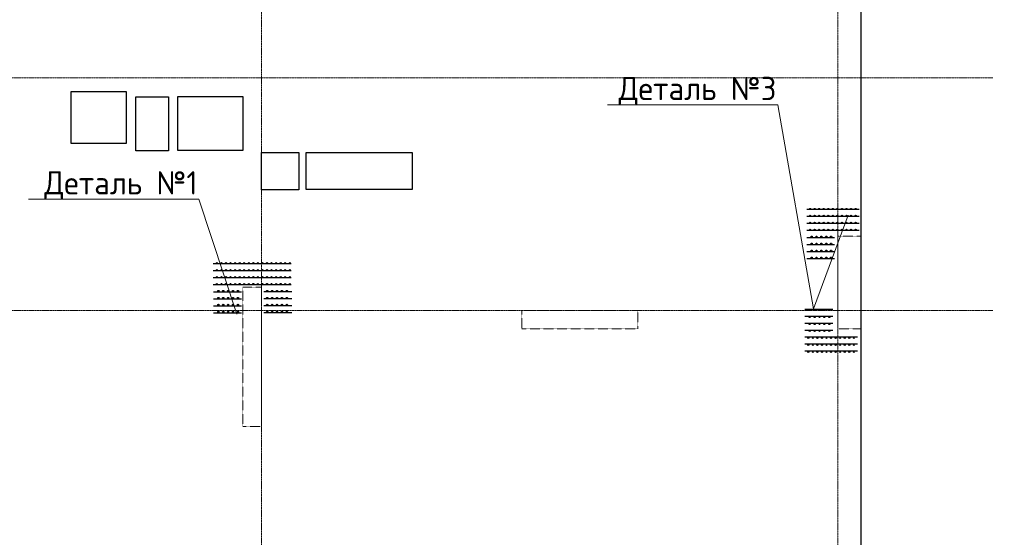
# Model space of a CAD drawing. Header units: millimetres. Extents: x -42044588 to 856694, y -806701 to 941911.
# Tile 502 of 656: x 236029 to 246621, y -382482 to -376915. Entities that reach past the tile are written whole.
import ezdxf
from ezdxf import colors
from ezdxf.entities.mleader import LeaderData, LeaderLine
from ezdxf.math import Vec2, Vec3

# ---------------------------------------------------------------- set-up
doc = ezdxf.new("R2010")
doc.units = ezdxf.units.MM
for name, pattern in [('______5', [1100, 800, -100, 100, -100]), ('DASHED', [7, 5, -2, 0]), ('осевая', [50.8, 31.75, -6.35, 6.35, -6.35])]:
    doc.linetypes.add(name, pattern=pattern)
doc.layers.add('0 @ 100', color=7, linetype='Continuous')
doc.layers.add('Колонна_ бетон', color=7, linetype='Continuous', lineweight=50, true_color=0xb4b496)
for name, color, linetype, lineweight in [('Оси', 40, '______5', 18), ('осн.сетка', 4, 'Continuous', 60), ('Перекрытие ж_бетон', 1, 'Continuous', 30), ('подоснова', 151, 'Continuous', 5), ('размер', 1, 'Continuous', 25), ('РАЗМЕРЫ', 1, 'Continuous', 9)]:
    doc.layers.add(name, color=color, linetype=linetype, lineweight=lineweight)
doc.styles.add('GOST-2.304_Type-B', font='GOST_Common.ttf')
doc.styles.add('ГОСТ', font='GOST_Common.ttf')

# ---------------------------------------------------------------- blocks, each defined once
blk = doc.blocks.new('оси блок 2')
at = {"layer": 'Оси', "color": 16, "linetype": 'осевая', "lineweight": 0, "ltscale": 0.25, "transparency": 33554687}
for p, q in [((-45104.7, -322543), (-45104.7, -347914.1)), ((-38904.7, -322543), (-38904.7, -347914.1)), ((-89822.3, -335301.3), (-37238.5, -335301.3)), ((-89822.3, -337801.3), (-37238.5, -337801.3))]:
    blk.add_line(p, q, dxfattribs=at)
blk = doc.blocks.new('подложка стн 1-го этажа')
at = {"layer": 'Колонна_ бетон', "color": 252, "linetype": 'DASHED', "lineweight": 0, "ltscale": 0.5, "true_color": 0x939598, "transparency": 33554687}
for p, q in [((48644, 14862, -200), (48444, 14862, -200)), ((48444, 14862, -200), (48444, 14862, -200)), ((48444, 13362, -200), (48444, 14862, -200)), ((48644, 14862, -200), (48644, 14862, -200)), ((48644, 14862, -200), (48644, 13362, -200)), ((51444, 14412, -200), (51444, 14612, -200)), ((51444, 14612, -200), (51444, 14612, -200)), ((51444, 14612, -200), (52694, 14612, -200)), ((52694, 14612, -200), (52694, 14412, -200)), ((52694, 14612, -200), (52694, 14612, -200)), ((51444, 14412, -200), (51444, 14412, -200)), ((52694, 14412, -200), (51444, 14412, -200)), ((52694, 14412, -200), (52694, 14412, -200)), ((48444, 13362, -200), (48644, 13362, -200)), ((48444, 13362, -200), (48444, 13362, -200)), ((48644, 13362, -200), (48644, 13362, -200))]:
    blk.add_line(p, q, dxfattribs=at)
at = {"layer": 'Колонна_ бетон', "color": 252, "linetype": 'DASHED', "lineweight": 0, "ltscale": 0.5, "true_color": 0x939598, "transparency": 33554687, "elevation": -560}
blk.add_lwpolyline([(54844, 15412), (55094, 15412), (55094, 14412), (54844, 14412)], close=True, dxfattribs=at)
blk = doc.blocks.new('цукцкц')
at = {"layer": 'Перекрытие ж_бетон'}
for points in [[(-259016, -608430), (-259596, -608430), (-259596, -608079), (-259016, -608079)], [(-259616, -609830), (-260016, -609830), (-260016, -609430), (-259616, -609430)]]:
    blk.add_lwpolyline(points, close=True, dxfattribs=at)
blk = doc.blocks.new('отв +6900')
at = {"layer": 'Перекрытие ж_бетон', "color": 1}
for points in [[(-226711, -177919), (-226711, -177369), (-227311, -177369), (-227311, -177919)], [(-226161, -177999), (-226161, -177419), (-225461, -177419), (-225461, -177999)], [(-224781, -178419), (-224781, -178019), (-223641, -178019), (-223641, -178419)]]:
    blk.add_lwpolyline(points, close=True, dxfattribs=at)
at = {"color": 1, "rotation": 90}
blk.add_blockref('цукцкц', (-834690, 81595), dxfattribs=at)
blk = doc.blocks.new('деталь 1')
at = {"layer": 'осн.сетка', "color": 3, "lineweight": 25, "ltscale": 100}
for points in [[(263119, 23421), (263119, 20072)], [(263419, 23421), (263419, 20072)], [(263719, 23421), (263719, 20072)], [(264019, 23421), (264019, 20072)], [(264319, 23444), (264319, 22244)], [(264619, 23444), (264619, 22244)], [(264919, 23444), (264919, 22244)], [(265219, 23444), (265219, 22244)], [(264319, 20081), (264319, 21281)], [(264619, 20081), (264619, 21281)], [(264919, 20081), (264919, 21281)], [(265219, 20081), (265219, 21281)]]:
    blk.add_lwpolyline(points, dxfattribs=at)
at = {"layer": 'размер', "lineweight": 25, "ltscale": 2}
for centre, radius in [((263087, 23363), 25.2), ((263387, 23363), 25.2), ((263687, 23363), 25.2), ((263987, 23363), 25.2), ((263087, 23167), 25.2), ((263087, 22971), 25.2), ((263387, 23167), 25.2), ((263387, 22971), 25.2), ((263687, 23167), 25.2), ((263687, 22971), 25.2), ((263987, 23167), 25.2), ((263987, 22971), 25.2), ((264285, 23234), 27), ((264285, 23024), 27), ((264585, 23234), 27), ((264585, 23024), 27), ((264885, 23234), 27), ((264885, 23024), 27), ((265185, 23234), 27), ((265185, 23024), 27), ((263087, 22775), 25.2), ((263087, 22579), 25.2), ((263387, 22775), 25.2), ((263387, 22579), 25.2), ((263687, 22775), 25.2), ((263687, 22579), 25.2), ((263987, 22775), 25.2), ((263987, 22579), 25.2), ((264285, 22814), 27), ((264285, 22604), 27), ((264585, 22814), 27), ((264585, 22604), 27), ((264885, 22814), 27), ((264885, 22604), 27), ((265185, 22814), 27), ((265185, 22604), 27), ((263087, 22383), 25.2), ((263087, 22187), 25.2), ((263387, 22383), 25.2), ((263387, 22187), 25.2), ((263687, 22383), 25.2), ((263687, 22187), 25.2), ((263987, 22383), 25.2), ((263987, 22187), 25.2), ((264285, 22394), 27), ((264585, 22394), 27), ((264885, 22394), 27), ((265185, 22394), 27), ((263087, 21991), 25.2), ((263087, 21795), 25.2), ((263087, 21599), 25.2), ((263387, 21991), 25.2), ((263387, 21795), 25.2), ((263387, 21599), 25.2), ((263687, 21991), 25.2), ((263687, 21795), 25.2), ((263687, 21599), 25.2), ((263987, 21991), 25.2), ((263987, 21795), 25.2), ((263987, 21599), 25.2), ((263087, 21403), 25.2), ((263087, 21207), 25.2), ((263387, 21403), 25.2), ((263387, 21207), 25.2), ((263687, 21403), 25.2), ((263687, 21207), 25.2), ((263987, 21403), 25.2), ((263987, 21207), 25.2), ((263087, 21011), 25.2), ((263087, 20815), 25.2), ((263387, 21011), 25.2), ((263387, 20815), 25.2), ((263687, 21011), 25.2), ((263687, 20815), 25.2), ((263987, 21011), 25.2), ((263987, 20815), 25.2), ((264285, 21131), 27), ((264285, 20921), 27), ((264585, 21131), 27), ((264585, 20921), 27), ((264885, 21131), 27), ((264885, 20921), 27), ((265185, 21131), 27), ((265185, 20921), 27), ((263087, 20619), 25.2), ((263087, 20423), 25.2), ((263387, 20619), 25.2), ((263387, 20423), 25.2), ((263687, 20619), 25.2), ((263687, 20423), 25.2), ((263987, 20619), 25.2), ((263987, 20423), 25.2), ((264285, 20711), 27), ((264285, 20501), 27), ((264585, 20711), 27), ((264585, 20501), 27), ((264885, 20711), 27), ((264885, 20501), 27), ((265185, 20711), 27), ((265185, 20501), 27), ((263087, 20227), 25.2), ((263387, 20227), 25.2), ((263687, 20227), 25.2), ((263987, 20227), 25.2), ((264285, 20291), 27), ((264585, 20291), 27), ((264885, 20291), 27), ((265185, 20291), 27)]:
    blk.add_circle(centre, radius, dxfattribs=at)
blk = doc.blocks.new('_None')

msp = doc.modelspace()

# ---------------------------------------------------------------- linework, layer by layer
at = {"layer": 'осн.сетка', "color": 3, "lineweight": 25, "ltscale": 100}
for points in [[(245061.128, -378958.353), (244495.613, -378958.353)], [(245061.128, -379033.353), (244495.613, -379033.353)], [(245061.128, -379108.353), (244495.613, -379108.353)], [(244495.308, -379258.353), (244795.308, -379258.353)], [(245061.128, -379183.353), (244495.613, -379183.353)], [(244495.308, -379333.353), (244795.308, -379333.353)], [(244495.308, -379408.353), (244795.308, -379408.353)], [(244495.308, -379483.353), (244795.308, -379483.353)], [(244475.812, -380028.831), (244775.812, -380028.831)], [(244475.812, -380103.831), (244775.812, -380103.831)], [(244475.812, -380178.831), (244775.812, -380178.831)], [(244475.812, -380253.831), (244775.812, -380253.831)], [(245041.632, -380328.831), (244476.117, -380328.831)], [(245041.632, -380403.831), (244476.117, -380403.831)], [(245041.632, -380478.831), (244476.117, -380478.831)]]:
    msp.add_lwpolyline(points, dxfattribs=at)
at = {"layer": 'Перекрытие ж_бетон'}
msp.add_lwpolyline([(242029.671, -385191.942), (245079.671, -385191.943), (245079.671, -368291.943), (238389.671, -368291.943)], dxfattribs=at)
at = {"layer": 'размер', "lineweight": 25, "ltscale": 2}
for centre, radius in [((244531.61, -378950.509), 6.3), ((244580.61, -378950.509), 6.3), ((244629.61, -378950.509), 6.3), ((244678.61, -378950.509), 6.3), ((244727.61, -378950.509), 6.3), ((244776.61, -378950.509), 6.3), ((244825.61, -378950.509), 6.3), ((244874.61, -378950.509), 6.3), ((244923.61, -378950.509), 6.3), ((244972.61, -378950.509), 6.3), ((245021.61, -378950.509), 6.3), ((244531.61, -379025.509), 6.3), ((244580.61, -379025.509), 6.3), ((244629.61, -379025.509), 6.3), ((244678.61, -379025.509), 6.3), ((244727.61, -379025.509), 6.3), ((244776.61, -379025.509), 6.3), ((244825.61, -379025.509), 6.3), ((244874.61, -379025.509), 6.3), ((244923.61, -379025.509), 6.3), ((244972.61, -379025.509), 6.3), ((245021.61, -379025.509), 6.3), ((244531.61, -379100.509), 6.3), ((244531.61, -379175.509), 6.3), ((244580.61, -379100.509), 6.3), ((244580.61, -379175.509), 6.3), ((244629.61, -379100.509), 6.3), ((244629.61, -379175.509), 6.3), ((244678.61, -379100.509), 6.3), ((244678.61, -379175.509), 6.3), ((244727.61, -379100.509), 6.3), ((244727.61, -379175.509), 6.3), ((244776.61, -379100.509), 6.3), ((244776.61, -379175.509), 6.3), ((244825.61, -379100.509), 6.3), ((244825.61, -379175.509), 6.3), ((244874.61, -379100.509), 6.3), ((244874.61, -379175.509), 6.3), ((244923.61, -379100.509), 6.3), ((244923.61, -379175.509), 6.3), ((244972.61, -379100.509), 6.3), ((244972.61, -379175.509), 6.3), ((245021.61, -379100.509), 6.3), ((245021.61, -379175.509), 6.3), ((244547.808, -379249.949), 6.75), ((244600.308, -379249.949), 6.75), ((244652.808, -379249.949), 6.75), ((244705.308, -379249.949), 6.75), ((244757.808, -379249.949), 6.75), ((244547.808, -379324.949), 6.75), ((244600.308, -379324.949), 6.75), ((244652.808, -379324.949), 6.75), ((244705.308, -379324.949), 6.75), ((244757.808, -379324.949), 6.75), ((244547.808, -379399.949), 6.75), ((244547.808, -379474.949), 6.75), ((244600.308, -379399.949), 6.75), ((244600.308, -379474.949), 6.75), ((244652.808, -379399.949), 6.75), ((244652.808, -379474.949), 6.75), ((244705.308, -379399.949), 6.75), ((244705.308, -379474.949), 6.75), ((244757.808, -379399.949), 6.75), ((244757.808, -379474.949), 6.75), ((244528.312, -380037.235), 6.75), ((244528.312, -380112.235), 6.75), ((244580.812, -380037.235), 6.75), ((244580.812, -380112.235), 6.75), ((244633.312, -380037.235), 6.75), ((244633.312, -380112.235), 6.75), ((244685.812, -380037.235), 6.75), ((244685.812, -380112.235), 6.75), ((244738.312, -380037.235), 6.75), ((244738.312, -380112.235), 6.75), ((244528.312, -380187.235), 6.75), ((244580.812, -380187.235), 6.75), ((244633.312, -380187.235), 6.75), ((244685.812, -380187.235), 6.75), ((244738.312, -380187.235), 6.75), ((244512.114, -380336.675), 6.3), ((244528.312, -380262.235), 6.75), ((244561.114, -380336.675), 6.3), ((244580.812, -380262.235), 6.75), ((244610.114, -380336.675), 6.3), ((244633.312, -380262.235), 6.75), ((244659.114, -380336.675), 6.3), ((244685.812, -380262.235), 6.75), ((244708.114, -380336.675), 6.3), ((244738.312, -380262.235), 6.75), ((244757.114, -380336.675), 6.3), ((244806.114, -380336.675), 6.3), ((244855.114, -380336.675), 6.3), ((244904.114, -380336.675), 6.3), ((244953.114, -380336.675), 6.3), ((245002.114, -380336.675), 6.3), ((244512.114, -380411.675), 6.3), ((244561.114, -380411.675), 6.3), ((244610.114, -380411.675), 6.3), ((244659.114, -380411.675), 6.3), ((244708.114, -380411.675), 6.3), ((244757.114, -380411.675), 6.3), ((244806.114, -380411.675), 6.3), ((244855.114, -380411.675), 6.3), ((244904.114, -380411.675), 6.3), ((244953.114, -380411.675), 6.3), ((245002.114, -380411.675), 6.3), ((244512.114, -380486.675), 6.3), ((244561.114, -380486.675), 6.3), ((244610.114, -380486.675), 6.3), ((244659.114, -380486.675), 6.3), ((244708.114, -380486.675), 6.3), ((244757.114, -380486.675), 6.3), ((244806.114, -380486.675), 6.3), ((244855.114, -380486.675), 6.3), ((244904.114, -380486.675), 6.3), ((244953.114, -380486.675), 6.3), ((245002.114, -380486.675), 6.3)]:
    msp.add_circle(centre, radius, dxfattribs=at)

# ---------------------------------------------------------------- block references
for name, p in [('подложка стн 1-го этажа', (189985.748, -394653.737, 560)), ('отв +6900', (463890.719, -200322.845))]:
    msp.add_blockref(name, p)
at = {"layer": 'РАЗМЕРЫ'}
msp.add_blockref('оси блок 2', (283734.389, -42240.621), dxfattribs=at)
at = {"layer": 'РАЗМЕРЫ', "color": 1, "xscale": 0.25, "yscale": 0.25, "zscale": 0.25, "rotation": 270}
msp.add_blockref('деталь 1', (233094.033, -313761.98), dxfattribs=at)

# ---------------------------------------------------------------- texts
at = {"layer": '0 @ 100', "char_height": 300, "width": 18500, "attachment_point": 1, "style": 'ГОСТ'}
for s, insert in [('\\pi-900,l900,t900;{\\C7;1.^IАрмирование монолитной плиты  состоит из основного армирования ∅10 А500С с шагом  200х200мм  в нижней зоне, основного армирования ∅10 А500С с шагом  200х200мм  в  верхней зоне и дополнительного армирования, указанного на схемах армирования.\\P2.^IАрмирование плиты предусмотрено отдельными  стержнями заводской длины по осям Х и Y. При недостатке заводской длины стержней для армирования плиты, стыки стержней осуществлять внахлестку без  сварки. Стыки арматуры внахлестку должны располагаться вразбежку (через шаг). См. деталь стыковки арматуры.\\P3.^IВерхнюю и нижнюю арматуру вязать вязальной проволокой через пересечение.  Стержни основной и дополнительной арматуры укладывать в соответствии с сечениями .\\P4.^IПо периметру плиты и у отверстий  у концов основной арматуры устанавливать П-образные элементы Ск1.\\P5.^IПозиции со знаком "*" укладываются с шагом 100 мм\\P6.^IДля фиксации в проектном положении стержней верхней сетки устанавливать фиксаторы Ф1 с шагом 600х600мм.\\P7.^IДиаметр оправки стержня при d<20мм - 5d, при d≥20мм - 8d\\P8.^IКаркасы поперечного армирования устанавливаются до начала устройство верхней сетки армирования.\\P9.^IОбрамления отверстий см. лист 8. В местах расположения отверстий осуществить прерывания основной и дополнительной сеток арматуры. Отверстия обрамляются двумя стержнями арматуры. Отверстия обрамляются двумя стержнями арматуры  см. узел обрамления отверстий лист 8, расход стали на обрамление учтен на листе 35.\\P10.^IПроемы размерами до 300х300 допускается выполнять по месту методом алмазного бурения.}', (162119.939, -338419.47)), ('\\pi-900,l900,t900;{\\C7;1.^IАрмирование монолитной плиты  состоит из основного армирования ∅10 А500С с шагом  200х200мм  в нижней зоне, основного армирования ∅10 А500С с шагом  200х200мм  в  верхней зоне и дополнительного армирования, указанного на схемах армирования.\\P2.^IАрмирование плиты предусмотрено отдельными  стержнями заводской длины по осям Х и Y. При недостатке заводской длины стержней для армирования плиты, стыки стержней осуществлять внахлестку без  сварки. Стыки арматуры внахлестку должны располагаться вразбежку (через шаг). См. деталь стыковки арматуры.\\P3.^IВерхнюю и нижнюю арматуру вязать вязальной проволокой через пересечение.  Стержни основной и дополнительной арматуры укладывать в соответствии с сечениями .\\P4.^IПо периметру плиты и у отверстий  у концов основной арматуры устанавливать П-образные элементы Ск1.\\P5.^IПозиции со знаком "*" укладываются с шагом 100 мм\\P6.^IДля фиксации в проектном положении стержней верхней сетки устанавливать фиксаторы Ф1 с шагом 600х600мм.\\P7.^IДиаметр оправки стержня при d<20мм - 5d, при d≥20мм - 8d\\P8.^IКаркасы поперечного армирования устанавливаются до начала устройство верхней сетки армирования.\\P9.^IОбрамления отверстий см. лист 8. В местах расположения отверстий осуществить прерывания основной и дополнительной сеток арматуры. Отверстия обрамляются двумя стержнями арматуры. Отверстия обрамляются двумя стержнями арматуры  см. узел обрамления отверстий лист 8, расход стали на обрамление учтен на листе 35.\\P10.^IПроемы размерами до 300х300 допускается выполнять по месту методом алмазного бурения}', (64408.272, -339572.105))]:
    msp.add_mtext(s, dxfattribs=dict(at, insert=insert))

# ---------------------------------------------------------------- leaders
at = {"layer": 'подоснова', "color": 2, "ltscale": 0.3}
ml = msp.add_multileader_mtext('Standard', dxfattribs=at)
ml.set_content('Деталь №3', color=2, style='GOST-2.304_Type-B')
ml.set_leader_properties(color=256, linetype='ByLayer', lineweight=15)
ml.set_arrow_properties(name='NONE')
ml.build(insert=Vec2(0, 0))
ml.multileader.update_dxf_attribs({"text_left_attachment_type": 6, "text_right_attachment_type": 6, "dogleg_length": 0.1, "arrow_head_size": 18})
ctx = ml.context
ctx.base_point, ctx.char_height, ctx.arrow_head_size, ctx.landing_gap_size, ctx.plane_origin = Vec3(242457.227, -377830.027), 250, 18, 20, Vec3(247141.374, -367289.436)
ctx.left_attachment, ctx.right_attachment, ctx.text_align_type = 6, 6, 1
notes = []
notes.append((ctx, [(0, (1, 1, 0), (244182.933, -377830.027), (-1, 0), 0.1, [(1, [(244939.967, -379017.287), (244568.136, -380026.127)], 0, [])])]))
ctx.mtext.insert, ctx.mtext.alignment, ctx.mtext.flow_direction = Vec3(243320.03, -377530.027), 2, 5
at = {"layer": 'подоснова', "color": 5, "ltscale": 0.3}
ml = msp.add_multileader_mtext('Standard', dxfattribs=at)
ml.set_content('Деталь №1', color=5, style='GOST-2.304_Type-B')
ml.set_leader_properties(color=256, linetype='ByLayer', lineweight=15)
ml.set_arrow_properties(name='NONE')
ml.build(insert=Vec2(0, 0))
ml.multileader.update_dxf_attribs({"text_left_attachment_type": 6, "text_right_attachment_type": 6, "dogleg_length": 0.1, "arrow_head_size": 18})
ctx = ml.context
ctx.base_point, ctx.char_height, ctx.arrow_head_size, ctx.landing_gap_size, ctx.plane_origin = Vec3(236280.006, -378845.073), 250, 18, 20, Vec3(233386.773, -368055.688)
ctx.left_attachment, ctx.right_attachment, ctx.text_align_type = 6, 6, 1
notes.append((ctx, [(1, (1, 1, 0), (237955.712, -378845.073), (-1, 0), 0.1, [(1, [(238366.887, -380080.836)], 0, [])])]))
ctx.mtext.insert, ctx.mtext.alignment, ctx.mtext.flow_direction = Vec3(237117.809, -378545.073), 2, 5
for ctx, leaders in notes:
    for number, flags, end, landing, length, lines in leaders:
        leader = LeaderData()
        leader.index, (leader.has_last_leader_line, leader.has_dogleg_vector, leader.attachment_direction) = number, flags
        leader.last_leader_point, leader.dogleg_vector, leader.dogleg_length = Vec3(end), Vec3(landing), length
        for number, points, colour, breaks in lines:
            line = LeaderLine()
            line.index, line.vertices, line.color, line.breaks = number, Vec3.list(points), colors.encode_raw_color(colour), breaks
            leader.lines.append(line)
        ctx.leaders.append(leader)

doc.saveas('drawing.dxf')
